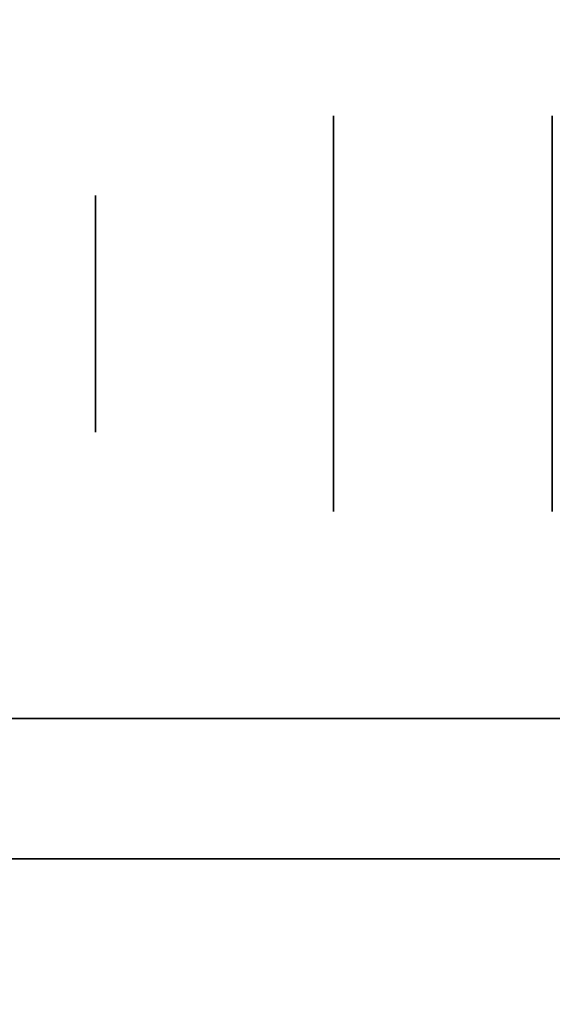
# Model space of a CAD drawing. Extents: x 248.8 to 273, y 2872.5 to 2876.7.
# Tile 431 of 656: x 262.8138 to 262.8498, y 2876.5117 to 2876.5783. Entities that reach past the tile are written whole.
import ezdxf

# ---------------------------------------------------------------- set-up
doc = ezdxf.new("R2010")
doc.units = 0
doc.header["$LTSCALE"] = 150
doc.header["$MEASUREMENT"] = 0
doc.layers.add('3DFACE_BOLT', color=7, linetype='CONTINUOUS')
doc.layers.add('3DFACE_SHAPE', color=7, linetype='CONTINUOUS')

msp = doc.modelspace()

# ---------------------------------------------------------------- linework, layer by layer
at = {"layer": '3DFACE_BOLT', "color": 1}
for points, invisible_edges in [([(262.849787, 2876.571742, -0.135), (262.849787, 2876.565054, -0.146583), (262.834987, 2876.571742, -0.135)], 14), ([(262.834987, 2876.571742, -0.135), (262.849787, 2876.565054, -0.146583), (262.834987, 2876.565054, -0.146583)], 3), ([(262.849787, 2876.565054, -0.123417), (262.849787, 2876.571742, -0.135), (262.834987, 2876.565054, -0.123417)], 14), ([(262.834987, 2876.565054, -0.123417), (262.849787, 2876.571742, -0.135), (262.834987, 2876.571742, -0.135)], 3), ([(262.834987, 2876.571742, -0.135), (262.834987, 2876.565054, -0.146583), (262.834987, 2876.565054, -0.123417)], 2), ([(262.849787, 2876.571742, -0.065), (262.849787, 2876.565054, -0.076583), (262.834987, 2876.571742, -0.065)], 14), ([(262.834987, 2876.571742, -0.065), (262.849787, 2876.565054, -0.076583), (262.834987, 2876.565054, -0.076583)], 3), ([(262.849787, 2876.565054, -0.053417), (262.849787, 2876.571742, -0.065), (262.834987, 2876.565054, -0.053417)], 14), ([(262.834987, 2876.565054, -0.053417), (262.849787, 2876.571742, -0.065), (262.834987, 2876.571742, -0.065)], 3), ([(262.834987, 2876.571742, -0.065), (262.834987, 2876.565054, -0.076583), (262.834987, 2876.565054, -0.053417)], 2), ([(262.868887, 2876.566366, -0.135), (262.868887, 2876.565975, -0.137472), (262.818887, 2876.566366, -0.135)], 14), ([(262.818887, 2876.566366, -0.135), (262.868887, 2876.565975, -0.137472), (262.818887, 2876.565975, -0.137472)], 3), ([(262.818887, 2876.565975, -0.132528), (262.868887, 2876.566366, -0.135), (262.818887, 2876.566366, -0.135)], 3), ([(262.818887, 2876.566366, -0.135), (262.818887, 2876.565975, -0.137472), (262.818887, 2876.565975, -0.132528)], 2), ([(262.868887, 2876.566366, -0.065), (262.868887, 2876.565975, -0.067472), (262.818887, 2876.566366, -0.065)], 14), ([(262.818887, 2876.566366, -0.065), (262.868887, 2876.565975, -0.067472), (262.818887, 2876.565975, -0.067472)], 3), ([(262.818887, 2876.565975, -0.062528), (262.868887, 2876.566366, -0.065), (262.818887, 2876.566366, -0.065)], 3), ([(262.818887, 2876.566366, -0.065), (262.818887, 2876.565975, -0.067472), (262.818887, 2876.565975, -0.062528)], 2), ([(262.868887, 2876.565975, -0.132528), (262.868887, 2876.566366, -0.135), (262.818887, 2876.565975, -0.132528)], 14), ([(262.868887, 2876.565975, -0.062528), (262.868887, 2876.566366, -0.065), (262.818887, 2876.565975, -0.062528)], 14), ([(262.868887, 2876.565975, -0.137472), (262.868887, 2876.564839, -0.139702), (262.818887, 2876.565975, -0.137472)], 14), ([(262.818887, 2876.565975, -0.137472), (262.868887, 2876.564839, -0.139702), (262.818887, 2876.564839, -0.139702)], 3), ([(262.868887, 2876.564839, -0.130298), (262.868887, 2876.565975, -0.132528), (262.818887, 2876.564839, -0.130298)], 14), ([(262.818887, 2876.564839, -0.130298), (262.868887, 2876.565975, -0.132528), (262.818887, 2876.565975, -0.132528)], 3), ([(262.818887, 2876.565975, -0.137472), (262.818887, 2876.564839, -0.139702), (262.818887, 2876.565975, -0.132528)], 14), ([(262.818887, 2876.565975, -0.132528), (262.818887, 2876.564839, -0.139702), (262.818887, 2876.564839, -0.130298)], 3), ([(262.868887, 2876.565975, -0.067472), (262.868887, 2876.564839, -0.069702), (262.818887, 2876.565975, -0.067472)], 14), ([(262.818887, 2876.565975, -0.067472), (262.868887, 2876.564839, -0.069702), (262.818887, 2876.564839, -0.069702)], 3), ([(262.868887, 2876.564839, -0.060298), (262.868887, 2876.565975, -0.062528), (262.818887, 2876.564839, -0.060298)], 14), ([(262.818887, 2876.564839, -0.060298), (262.868887, 2876.565975, -0.062528), (262.818887, 2876.565975, -0.062528)], 3), ([(262.818887, 2876.565975, -0.067472), (262.818887, 2876.564839, -0.069702), (262.818887, 2876.565975, -0.062528)], 14), ([(262.818887, 2876.565975, -0.062528), (262.818887, 2876.564839, -0.069702), (262.818887, 2876.564839, -0.060298)], 3), ([(262.868887, 2876.564839, -0.139702), (262.868887, 2876.563069, -0.141472), (262.818887, 2876.564839, -0.139702)], 14), ([(262.818887, 2876.564839, -0.139702), (262.868887, 2876.563069, -0.141472), (262.818887, 2876.563069, -0.141472)], 3), ([(262.868887, 2876.563069, -0.128528), (262.868887, 2876.564839, -0.130298), (262.818887, 2876.563069, -0.128528)], 14), ([(262.818887, 2876.563069, -0.128528), (262.868887, 2876.564839, -0.130298), (262.818887, 2876.564839, -0.130298)], 3), ([(262.818887, 2876.564839, -0.139702), (262.818887, 2876.563069, -0.141472), (262.818887, 2876.564839, -0.130298)], 14), ([(262.818887, 2876.564839, -0.130298), (262.818887, 2876.563069, -0.141472), (262.818887, 2876.563069, -0.128528)], 3), ([(262.868887, 2876.564839, -0.069702), (262.868887, 2876.563069, -0.071472), (262.818887, 2876.564839, -0.069702)], 14), ([(262.818887, 2876.564839, -0.069702), (262.868887, 2876.563069, -0.071472), (262.818887, 2876.563069, -0.071472)], 3), ([(262.868887, 2876.563069, -0.058528), (262.868887, 2876.564839, -0.060298), (262.818887, 2876.563069, -0.058528)], 14), ([(262.818887, 2876.563069, -0.058528), (262.868887, 2876.564839, -0.060298), (262.818887, 2876.564839, -0.060298)], 3), ([(262.818887, 2876.564839, -0.069702), (262.818887, 2876.563069, -0.071472), (262.818887, 2876.564839, -0.060298)], 14), ([(262.818887, 2876.564839, -0.060298), (262.818887, 2876.563069, -0.071472), (262.818887, 2876.563069, -0.058528)], 3), ([(262.849787, 2876.565054, -0.146583), (262.849787, 2876.551679, -0.146583), (262.834987, 2876.565054, -0.146583)], 14), ([(262.834987, 2876.565054, -0.146583), (262.849787, 2876.551679, -0.146583), (262.834987, 2876.551679, -0.146583)], 3), ([(262.849787, 2876.551679, -0.123417), (262.849787, 2876.565054, -0.123417), (262.834987, 2876.551679, -0.123417)], 14), ([(262.834987, 2876.551679, -0.123417), (262.849787, 2876.565054, -0.123417), (262.834987, 2876.565054, -0.123417)], 3), ([(262.834987, 2876.565054, -0.146583), (262.834987, 2876.551679, -0.146583), (262.834987, 2876.565054, -0.123417)], 14), ([(262.834987, 2876.565054, -0.123417), (262.834987, 2876.551679, -0.146583), (262.834987, 2876.551679, -0.123417)], 3), ([(262.849787, 2876.565054, -0.076583), (262.849787, 2876.551679, -0.076583), (262.834987, 2876.565054, -0.076583)], 14), ([(262.834987, 2876.565054, -0.076583), (262.849787, 2876.551679, -0.076583), (262.834987, 2876.551679, -0.076583)], 3), ([(262.849787, 2876.551679, -0.053417), (262.849787, 2876.565054, -0.053417), (262.834987, 2876.551679, -0.053417)], 14), ([(262.834987, 2876.551679, -0.053417), (262.849787, 2876.565054, -0.053417), (262.834987, 2876.565054, -0.053417)], 3), ([(262.834987, 2876.565054, -0.076583), (262.834987, 2876.551679, -0.076583), (262.834987, 2876.565054, -0.053417)], 14), ([(262.834987, 2876.565054, -0.053417), (262.834987, 2876.551679, -0.076583), (262.834987, 2876.551679, -0.053417)], 3), ([(262.849787, 2876.565054, -0.123417), (262.849787, 2876.551679, -0.123417), (262.849787, 2876.565054, -0.146583)], 14), ([(262.849787, 2876.565054, -0.146583), (262.849787, 2876.551679, -0.123417), (262.849787, 2876.551679, -0.146583)], 3), ([(262.849787, 2876.565054, -0.053417), (262.849787, 2876.551679, -0.053417), (262.849787, 2876.565054, -0.076583)], 14), ([(262.849787, 2876.565054, -0.076583), (262.849787, 2876.551679, -0.053417), (262.849787, 2876.551679, -0.076583)], 3), ([(262.868887, 2876.563069, -0.141472), (262.868887, 2876.560839, -0.142608), (262.818887, 2876.563069, -0.141472)], 14), ([(262.818887, 2876.563069, -0.141472), (262.868887, 2876.560839, -0.142608), (262.818887, 2876.560839, -0.142608)], 3), ([(262.868887, 2876.560839, -0.127392), (262.868887, 2876.563069, -0.128528), (262.818887, 2876.560839, -0.127392)], 14), ([(262.818887, 2876.560839, -0.127392), (262.868887, 2876.563069, -0.128528), (262.818887, 2876.563069, -0.128528)], 3), ([(262.818887, 2876.563069, -0.141472), (262.818887, 2876.560839, -0.142608), (262.818887, 2876.563069, -0.128528)], 14), ([(262.818887, 2876.563069, -0.128528), (262.818887, 2876.560839, -0.142608), (262.818887, 2876.560839, -0.127392)], 3), ([(262.868887, 2876.563069, -0.071472), (262.868887, 2876.560839, -0.072608), (262.818887, 2876.563069, -0.071472)], 14), ([(262.818887, 2876.563069, -0.071472), (262.868887, 2876.560839, -0.072608), (262.818887, 2876.560839, -0.072608)], 3), ([(262.868887, 2876.560839, -0.057392), (262.868887, 2876.563069, -0.058528), (262.818887, 2876.560839, -0.057392)], 14), ([(262.818887, 2876.560839, -0.057392), (262.868887, 2876.563069, -0.058528), (262.818887, 2876.563069, -0.058528)], 3), ([(262.818887, 2876.563069, -0.071472), (262.818887, 2876.560839, -0.072608), (262.818887, 2876.563069, -0.058528)], 14), ([(262.818887, 2876.563069, -0.058528), (262.818887, 2876.560839, -0.072608), (262.818887, 2876.560839, -0.057392)], 3), ([(262.868887, 2876.560839, -0.142608), (262.868887, 2876.558366, -0.143), (262.818887, 2876.560839, -0.142608)], 14), ([(262.818887, 2876.560839, -0.142608), (262.868887, 2876.558366, -0.143), (262.818887, 2876.558366, -0.143)], 3), ([(262.868887, 2876.558366, -0.127), (262.868887, 2876.560839, -0.127392), (262.818887, 2876.558366, -0.127)], 14), ([(262.818887, 2876.558366, -0.127), (262.868887, 2876.560839, -0.127392), (262.818887, 2876.560839, -0.127392)], 3), ([(262.818887, 2876.560839, -0.142608), (262.818887, 2876.558366, -0.143), (262.818887, 2876.560839, -0.127392)], 14), ([(262.818887, 2876.560839, -0.127392), (262.818887, 2876.558366, -0.143), (262.818887, 2876.558366, -0.127)], 3), ([(262.868887, 2876.560839, -0.072608), (262.868887, 2876.558366, -0.073), (262.818887, 2876.560839, -0.072608)], 14), ([(262.818887, 2876.560839, -0.072608), (262.868887, 2876.558366, -0.073), (262.818887, 2876.558366, -0.073)], 3), ([(262.868887, 2876.558366, -0.057), (262.868887, 2876.560839, -0.057392), (262.818887, 2876.558366, -0.057)], 14), ([(262.818887, 2876.558366, -0.057), (262.868887, 2876.560839, -0.057392), (262.818887, 2876.560839, -0.057392)], 3), ([(262.818887, 2876.560839, -0.072608), (262.818887, 2876.558366, -0.073), (262.818887, 2876.560839, -0.057392)], 14), ([(262.818887, 2876.560839, -0.057392), (262.818887, 2876.558366, -0.073), (262.818887, 2876.558366, -0.057)], 3), ([(262.868887, 2876.558366, -0.143), (262.868887, 2876.555894, -0.142608), (262.818887, 2876.558366, -0.143)], 14), ([(262.818887, 2876.558366, -0.143), (262.868887, 2876.555894, -0.142608), (262.818887, 2876.555894, -0.142608)], 3), ([(262.818887, 2876.555894, -0.127392), (262.868887, 2876.558366, -0.127), (262.818887, 2876.558366, -0.127)], 3), ([(262.818887, 2876.558366, -0.143), (262.818887, 2876.555894, -0.142608), (262.818887, 2876.558366, -0.127)], 14), ([(262.818887, 2876.558366, -0.127), (262.818887, 2876.555894, -0.142608), (262.818887, 2876.555894, -0.127392)], 3), ([(262.868887, 2876.558366, -0.073), (262.868887, 2876.555894, -0.072608), (262.818887, 2876.558366, -0.073)], 14), ([(262.818887, 2876.558366, -0.073), (262.868887, 2876.555894, -0.072608), (262.818887, 2876.555894, -0.072608)], 3), ([(262.818887, 2876.555894, -0.057392), (262.868887, 2876.558366, -0.057), (262.818887, 2876.558366, -0.057)], 3), ([(262.818887, 2876.558366, -0.073), (262.818887, 2876.555894, -0.072608), (262.818887, 2876.558366, -0.057)], 14), ([(262.818887, 2876.558366, -0.057), (262.818887, 2876.555894, -0.072608), (262.818887, 2876.555894, -0.057392)], 3), ([(262.868887, 2876.555894, -0.127392), (262.868887, 2876.558366, -0.127), (262.818887, 2876.555894, -0.127392)], 14), ([(262.868887, 2876.555894, -0.057392), (262.868887, 2876.558366, -0.057), (262.818887, 2876.555894, -0.057392)], 14), ([(262.868887, 2876.555894, -0.142608), (262.868887, 2876.553664, -0.141472), (262.818887, 2876.555894, -0.142608)], 14), ([(262.818887, 2876.555894, -0.142608), (262.868887, 2876.553664, -0.141472), (262.818887, 2876.553664, -0.141472)], 3), ([(262.868887, 2876.553664, -0.128528), (262.868887, 2876.555894, -0.127392), (262.818887, 2876.553664, -0.128528)], 14), ([(262.818887, 2876.553664, -0.128528), (262.868887, 2876.555894, -0.127392), (262.818887, 2876.555894, -0.127392)], 3), ([(262.818887, 2876.555894, -0.142608), (262.818887, 2876.553664, -0.141472), (262.818887, 2876.555894, -0.127392)], 14), ([(262.818887, 2876.555894, -0.127392), (262.818887, 2876.553664, -0.141472), (262.818887, 2876.553664, -0.128528)], 3), ([(262.868887, 2876.555894, -0.072608), (262.868887, 2876.553664, -0.071472), (262.818887, 2876.555894, -0.072608)], 14), ([(262.818887, 2876.555894, -0.072608), (262.868887, 2876.553664, -0.071472), (262.818887, 2876.553664, -0.071472)], 3), ([(262.868887, 2876.553664, -0.058528), (262.868887, 2876.555894, -0.057392), (262.818887, 2876.553664, -0.058528)], 14), ([(262.818887, 2876.553664, -0.058528), (262.868887, 2876.555894, -0.057392), (262.818887, 2876.555894, -0.057392)], 3), ([(262.818887, 2876.555894, -0.072608), (262.818887, 2876.553664, -0.071472), (262.818887, 2876.555894, -0.057392)], 14), ([(262.818887, 2876.555894, -0.057392), (262.818887, 2876.553664, -0.071472), (262.818887, 2876.553664, -0.058528)], 3), ([(262.868887, 2876.553664, -0.141472), (262.868887, 2876.551894, -0.139702), (262.818887, 2876.553664, -0.141472)], 14), ([(262.818887, 2876.553664, -0.141472), (262.868887, 2876.551894, -0.139702), (262.818887, 2876.551894, -0.139702)], 3), ([(262.868887, 2876.551894, -0.130298), (262.868887, 2876.553664, -0.128528), (262.818887, 2876.551894, -0.130298)], 14), ([(262.818887, 2876.551894, -0.130298), (262.868887, 2876.553664, -0.128528), (262.818887, 2876.553664, -0.128528)], 3), ([(262.818887, 2876.553664, -0.141472), (262.818887, 2876.551894, -0.139702), (262.818887, 2876.553664, -0.128528)], 14), ([(262.818887, 2876.553664, -0.128528), (262.818887, 2876.551894, -0.139702), (262.818887, 2876.551894, -0.130298)], 3), ([(262.868887, 2876.553664, -0.071472), (262.868887, 2876.551894, -0.069702), (262.818887, 2876.553664, -0.071472)], 14), ([(262.818887, 2876.553664, -0.071472), (262.868887, 2876.551894, -0.069702), (262.818887, 2876.551894, -0.069702)], 3), ([(262.868887, 2876.551894, -0.060298), (262.868887, 2876.553664, -0.058528), (262.818887, 2876.551894, -0.060298)], 14), ([(262.818887, 2876.551894, -0.060298), (262.868887, 2876.553664, -0.058528), (262.818887, 2876.553664, -0.058528)], 3), ([(262.818887, 2876.553664, -0.071472), (262.818887, 2876.551894, -0.069702), (262.818887, 2876.553664, -0.058528)], 14), ([(262.818887, 2876.553664, -0.058528), (262.818887, 2876.551894, -0.069702), (262.818887, 2876.551894, -0.060298)], 3), ([(262.868887, 2876.551894, -0.139702), (262.868887, 2876.550758, -0.137472), (262.818887, 2876.551894, -0.139702)], 14), ([(262.818887, 2876.551894, -0.139702), (262.868887, 2876.550758, -0.137472), (262.818887, 2876.550758, -0.137472)], 3), ([(262.868887, 2876.550758, -0.132528), (262.868887, 2876.551894, -0.130298), (262.818887, 2876.550758, -0.132528)], 14), ([(262.818887, 2876.550758, -0.132528), (262.868887, 2876.551894, -0.130298), (262.818887, 2876.551894, -0.130298)], 3), ([(262.818887, 2876.551894, -0.139702), (262.818887, 2876.550758, -0.137472), (262.818887, 2876.551894, -0.130298)], 14), ([(262.818887, 2876.551894, -0.130298), (262.818887, 2876.550758, -0.137472), (262.818887, 2876.550758, -0.132528)], 3), ([(262.868887, 2876.551894, -0.069702), (262.868887, 2876.550758, -0.067472), (262.818887, 2876.551894, -0.069702)], 14), ([(262.818887, 2876.551894, -0.069702), (262.868887, 2876.550758, -0.067472), (262.818887, 2876.550758, -0.067472)], 3), ([(262.868887, 2876.550758, -0.062528), (262.868887, 2876.551894, -0.060298), (262.818887, 2876.550758, -0.062528)], 14), ([(262.818887, 2876.550758, -0.062528), (262.868887, 2876.551894, -0.060298), (262.818887, 2876.551894, -0.060298)], 3), ([(262.818887, 2876.551894, -0.069702), (262.818887, 2876.550758, -0.067472), (262.818887, 2876.551894, -0.060298)], 14), ([(262.818887, 2876.551894, -0.060298), (262.818887, 2876.550758, -0.067472), (262.818887, 2876.550758, -0.062528)], 3), ([(262.849787, 2876.551679, -0.146583), (262.849787, 2876.544992, -0.135), (262.834987, 2876.551679, -0.146583)], 14), ([(262.834987, 2876.551679, -0.146583), (262.849787, 2876.544992, -0.135), (262.834987, 2876.544992, -0.135)], 3), ([(262.849787, 2876.544992, -0.135), (262.849787, 2876.551679, -0.123417), (262.834987, 2876.544992, -0.135)], 14), ([(262.834987, 2876.544992, -0.135), (262.849787, 2876.551679, -0.123417), (262.834987, 2876.551679, -0.123417)], 3), ([(262.834987, 2876.551679, -0.146583), (262.834987, 2876.544992, -0.135), (262.834987, 2876.551679, -0.123417)], 12), ([(262.849787, 2876.551679, -0.076583), (262.849787, 2876.544992, -0.065), (262.834987, 2876.551679, -0.076583)], 14), ([(262.834987, 2876.551679, -0.076583), (262.849787, 2876.544992, -0.065), (262.834987, 2876.544992, -0.065)], 3), ([(262.849787, 2876.544992, -0.065), (262.849787, 2876.551679, -0.053417), (262.834987, 2876.544992, -0.065)], 14), ([(262.834987, 2876.544992, -0.065), (262.849787, 2876.551679, -0.053417), (262.834987, 2876.551679, -0.053417)], 3), ([(262.834987, 2876.551679, -0.076583), (262.834987, 2876.544992, -0.065), (262.834987, 2876.551679, -0.053417)], 12), ([(262.849787, 2876.551679, -0.123417), (262.849787, 2876.544992, -0.135), (262.849787, 2876.551679, -0.146583)], 12), ([(262.849787, 2876.551679, -0.053417), (262.849787, 2876.544992, -0.065), (262.849787, 2876.551679, -0.076583)], 12), ([(262.868887, 2876.550758, -0.137472), (262.868887, 2876.550366, -0.135), (262.818887, 2876.550758, -0.137472)], 14), ([(262.818887, 2876.550758, -0.137472), (262.868887, 2876.550366, -0.135), (262.818887, 2876.550366, -0.135)], 3), ([(262.868887, 2876.550366, -0.135), (262.868887, 2876.550758, -0.132528), (262.818887, 2876.550366, -0.135)], 14), ([(262.818887, 2876.550366, -0.135), (262.868887, 2876.550758, -0.132528), (262.818887, 2876.550758, -0.132528)], 3), ([(262.818887, 2876.550758, -0.137472), (262.818887, 2876.550366, -0.135), (262.818887, 2876.550758, -0.132528)], 12), ([(262.868887, 2876.550758, -0.067472), (262.868887, 2876.550366, -0.065), (262.818887, 2876.550758, -0.067472)], 14), ([(262.818887, 2876.550758, -0.067472), (262.868887, 2876.550366, -0.065), (262.818887, 2876.550366, -0.065)], 3), ([(262.868887, 2876.550366, -0.065), (262.868887, 2876.550758, -0.062528), (262.818887, 2876.550366, -0.065)], 14), ([(262.818887, 2876.550366, -0.065), (262.868887, 2876.550758, -0.062528), (262.818887, 2876.550758, -0.062528)], 3), ([(262.818887, 2876.550758, -0.067472), (262.818887, 2876.550366, -0.065), (262.818887, 2876.550758, -0.062528)], 12)]:
    msp.add_3dface(points, dxfattribs=dict(at, invisible_edges=invisible_edges))
at = {"layer": '3DFACE_SHAPE', "color": 13}
for points, invisible_edges in [([(262.856187, 2872.521516, -0.1905), (262.856187, 2876.721516, -0.1905), (262.759337, 2872.521516, -0.1905)], 2), ([(262.856187, 2876.721516, -0.1905), (262.759337, 2876.721516, -0.1905), (262.759337, 2872.521516, -0.1905)], 12), ([(262.856187, 2876.684666, -0.0095), (262.856187, 2876.558366, -0.0095), (262.759337, 2876.721516, -0.0095)], 14), ([(262.759337, 2876.721516, -0.0095), (262.856187, 2876.558366, -0.0095), (262.856187, 2874.684666, -0.0095)], 13), ([(262.856187, 2874.684666, -0.0095), (262.856187, 2874.558366, -0.0095), (262.759337, 2876.721516, -0.0095)], 14), ([(262.856187, 2874.558366, -0.0095), (262.856187, 2872.684666, -0.0095), (262.759337, 2876.721516, -0.0095)], 14), ([(262.759337, 2876.721516, -0.0095), (262.856187, 2872.684666, -0.0095), (262.856187, 2872.558366, -0.0095)], 13), ([(262.759337, 2872.521516, -0.0095), (262.759337, 2876.721516, -0.0095), (262.856187, 2872.558366, -0.0095)], 14), ([(262.959337, 2872.521516), (262.959337, 2876.721516), (262.759337, 2872.521516)], 2), ([(262.959337, 2876.721516), (262.759337, 2876.721516), (262.759337, 2872.521516)], 12), ([(262.759337, 2872.521516, -0.2), (262.759337, 2876.721516, -0.2), (262.959337, 2872.521516, -0.2)], 2), ([(262.759337, 2876.721516, -0.2), (262.959337, 2876.721516, -0.2), (262.959337, 2872.521516, -0.2)], 12), ([(262.759337, 2876.531016, -2.5), (262.856187, 2876.531016, -2.5), (262.759337, 2876.521516, -2.5)], 2), ([(262.856187, 2876.531016, -2.5), (262.862487, 2876.531016, -2.5), (262.759337, 2876.521516, -2.5)], 15), ([(262.759337, 2876.521516, -2.5), (262.862487, 2876.531016, -2.5), (262.959337, 2876.521516, -2.5)], 3), ([(262.959337, 2876.521516, -0.2), (262.856187, 2876.531016, -0.2), (262.759337, 2876.521516, -0.2)], 3), ([(262.856187, 2876.531016, -0.2), (262.759337, 2876.531016, -0.2), (262.759337, 2876.521516, -0.2)], 12), ([(262.759337, 2876.531016, -2.5), (262.759337, 2876.531016, -0.2), (262.856187, 2876.531016, -2.5)], 2), ([(262.759337, 2876.531016, -0.2), (262.856187, 2876.531016, -0.2), (262.856187, 2876.531016, -2.5)], 12), ([(262.959337, 2876.521516, -2.5), (262.959337, 2876.521516, -0.2), (262.759337, 2876.521516, -2.5)], 2), ([(262.959337, 2876.521516, -0.2), (262.759337, 2876.521516, -0.2), (262.759337, 2876.521516, -2.5)], 12)]:
    msp.add_3dface(points, dxfattribs=dict(at, invisible_edges=invisible_edges))

doc.saveas('drawing.dxf')
